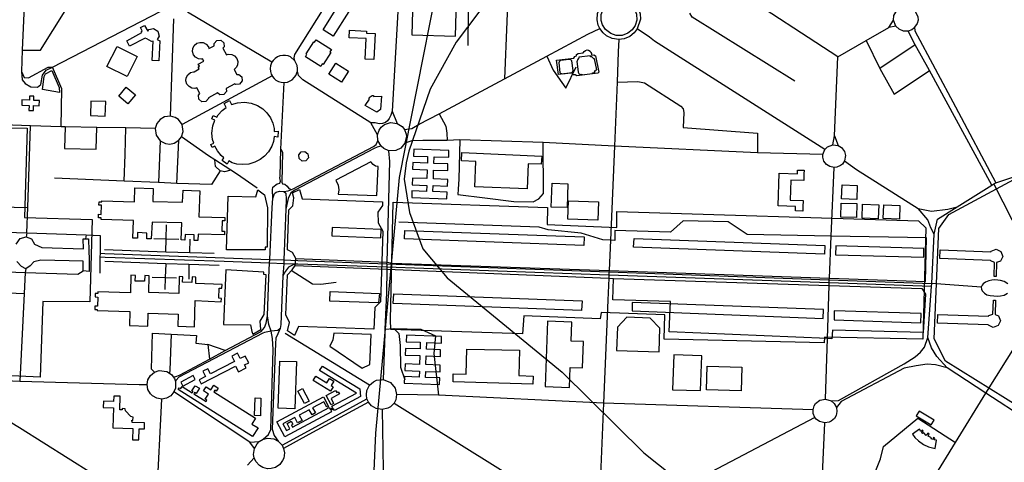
# Model space of a CAD drawing. Header units: millimetres. Extents: x 664923 to 767831, y 3118803 to 3207600.
# Tile 259 of 422: x 715264 to 718021, y 3166644 to 3167883. Entities that reach past the tile are written whole.
import ezdxf

# ---------------------------------------------------------------- set-up
doc = ezdxf.new("R2010")
doc.units = ezdxf.units.MM
for name, color, linetype in [('buildings', 5, 'Continuous'), ('parks', 8, 'Continuous'), ('railways', 4, 'Continuous'), ('roads_2', 2, 'Continuous'), ('roads_3', 3, 'Continuous'), ('water', 7, 'Continuous')]:
    doc.layers.add(name, color=color, linetype=linetype)

msp = doc.modelspace()

# ---------------------------------------------------------------- linework, layer by layer
at = {"layer": 'buildings'}
for points in [[(716362.2, 3167840.18), (716483.72, 3167836.73), (716487.58, 3167970.22), (716366.06, 3167973.67), (716362.2, 3167840.18)], [(716185.35, 3167905.48), (716141.86, 3167836.65), (716113.5, 3167854.38), (716156.97, 3167923.22), (716185.35, 3167905.48)], [(715634.67, 3167768.82), (715637.33, 3167822.63), (715633.16, 3167821.51), (715620.16, 3167829.36), (715615.13, 3167831.61), (715571.21, 3167808.62), (715563.57, 3167824.14), (715606.45, 3167846.86), (715604.82, 3167849.96), (715606.63, 3167851.55), (715602, 3167860.87), (715613.44, 3167866.57), (715622.43, 3167850.85), (715625.19, 3167855.3), (715639.05, 3167857.89), (715650.99, 3167850.81), (715654.92, 3167836.52), (715649.05, 3167827.55), (715656.2, 3167824.02), (715653.84, 3167768.13), (715634.67, 3167768.82)], [(716259.34, 3167844.36), (716255.43, 3167771.11), (716231.14, 3167772.39), (716234.2, 3167829.89), (716186.29, 3167832.41), (716187.4, 3167853.27), (716235.06, 3167850.76), (716234.78, 3167845.66), (716259.34, 3167844.36)], [(715760.29, 3167691.9), (715754.82, 3167690.35), (715746.41, 3167691.31), (715738.39, 3167695.52), (715732.39, 3167702.67), (715729.61, 3167711.83), (715730.48, 3167720.61), (715734.6, 3167728.55), (715741.91, 3167734.7), (715750.6, 3167737.42), (715752.49, 3167737.26), (715766.24, 3167745.18), (715763.84, 3167750.23), (715767.12, 3167752.57), (715763.96, 3167758.11), (715779.14, 3167766.8), (715775.72, 3167773.3), (715772.9, 3167772.49), (715764.49, 3167773.46), (715756.47, 3167777.66), (715750.46, 3167784.82), (715747.69, 3167793.98), (715748.56, 3167802.75), (715752.68, 3167810.69), (715760, 3167816.84), (715768.67, 3167819.57), (715778.17, 3167818.73), (715785.77, 3167814.88), (715792.32, 3167807.21), (715793.97, 3167801.88), (715808.92, 3167809.91), (715808.37, 3167816.03), (715815.66, 3167824.71), (715827, 3167825.73), (715835.74, 3167818.47), (715836.75, 3167807.2), (715833.16, 3167802.92), (715842.64, 3167784.82), (715848.15, 3167786.55), (715857.65, 3167785.72), (715865.25, 3167781.87), (715871.8, 3167774.2), (715874.46, 3167765.6), (715873.55, 3167756.12), (715869.97, 3167749.05), (715864.03, 3167743.95), (715871.61, 3167729.48), (715877.11, 3167729.97), (715885.84, 3167722.71), (715886.85, 3167711.43), (715879.56, 3167702.75), (715868.23, 3167701.73), (715865.97, 3167703.61), (715842.13, 3167690.75), (715842.89, 3167682.38), (715835.59, 3167673.69), (715824.26, 3167672.68), (715818.11, 3167677.79), (715792.49, 3167663.97), (715792.61, 3167662.62), (715785.31, 3167653.94), (715773.98, 3167652.92), (715765.25, 3167660.17), (715764.24, 3167671.45), (715768.25, 3167676.24), (715760.29, 3167691.9)], [(716136.56, 3167799.29), (716132.34, 3167792.64), (716134.79, 3167791.1), (716113.46, 3167757.5), (716111.01, 3167759.04), (716106.71, 3167752.28), (716063.96, 3167779.13), (716068.34, 3167786.03), (716065.89, 3167787.58), (716087.3, 3167821.3), (716089.76, 3167819.75), (716093.81, 3167826.15), (716136.56, 3167799.29)], [(715536.8, 3167808.13), (715593.02, 3167780.21), (715564.64, 3167723.66), (715508.43, 3167751.56), (715536.8, 3167808.13)], [(716815.48, 3167775.35), (716818.21, 3167780.15), (716822.91, 3167781.53), (716822.61, 3167785.2), (716827.25, 3167787.89), (716841.52, 3167790), (716844.07, 3167794.33), (716848, 3167797.13), (716852.4, 3167798.14), (716856.56, 3167797.56), (716861.42, 3167794.51), (716863.49, 3167791.59), (716864.56, 3167788.31), (716864.51, 3167784), (716871.12, 3167784.78), (716876.16, 3167782), (716885.4, 3167736.49), (716883.1, 3167733.31), (716823.94, 3167725.7), (716818.9, 3167728.73), (716814.7, 3167728.92), (716811.22, 3167732.51), (716810.96, 3167734.09), (716772.23, 3167729.12), (716767.07, 3167769.4), (716815.48, 3167775.35)], [(716778.45, 3167768.58), (716775.92, 3167767.33), (716774.04, 3167765.39), (716773.08, 3167762.66), (716776.59, 3167735.59), (716778.21, 3167733.61), (716780.56, 3167731.93), (716783.28, 3167731.35), (716807.12, 3167734.41), (716809.95, 3167735.4), (716812.51, 3167737.56), (716813.25, 3167740.3), (716809.75, 3167767.36), (716808.05, 3167769.85), (716805.54, 3167771.21), (716802.3, 3167771.64), (716778.45, 3167768.58)], [(716879.7, 3167742.54), (716873.18, 3167773.48), (716871.49, 3167773.26), (716869.07, 3167776.29), (716865.49, 3167778.55), (716862.07, 3167779.46), (716861.77, 3167781.79), (716829.55, 3167777.65), (716829.86, 3167775.33), (716827.69, 3167773.37), (716825.83, 3167770.53), (716825.17, 3167767.32), (716823.48, 3167767.11), (716827.52, 3167735.84), (716829.63, 3167732.61), (716832.3, 3167730.91), (716835.74, 3167729.89), (716837.95, 3167730.18), (716838.18, 3167728.4), (716868.19, 3167732.26), (716867.96, 3167734.04), (716870.96, 3167734.42), (716873.69, 3167735.89), (716875.21, 3167738.74), (716875.48, 3167742), (716879.7, 3167742.54)], [(716164.95, 3167708.16), (716129.83, 3167730.37), (716149.44, 3167761.07), (716184.57, 3167738.85), (716164.95, 3167708.16)], [(715562.29, 3167693.99), (715588.02, 3167672.69), (715567.06, 3167647.65), (715541.34, 3167668.94), (715562.29, 3167693.99)], [(715302.27, 3167628.43), (715302.87, 3167642.38), (715318.58, 3167641.79), (715319.16, 3167656.49), (715303.5, 3167657.08), (715304, 3167668.92), (715291.65, 3167669.31), (715291.14, 3167657.54), (715270.42, 3167658.31), (715269.83, 3167643.62), (715290.51, 3167642.85), (715289.91, 3167628.82), (715302.27, 3167628.43)], [(715461.86, 3167614.42), (715503.25, 3167612.82), (715504.84, 3167653.69), (715463.47, 3167655.28), (715461.86, 3167614.42)], [(715830.49, 3167628.74), (715842.36, 3167637.54), (715836.58, 3167648.22), (715851.79, 3167656.64), (715856.61, 3167645.82), (715873.37, 3167650.48), (715893.27, 3167651.75), (715912.03, 3167649.05), (715929.77, 3167642.34), (715944.48, 3167633.17), (715955.9, 3167622.06), (715966.03, 3167607.87), (715972.64, 3167593.41), (715976.37, 3167578.74), (715976.83, 3167569.98), (715988.06, 3167570.83), (715986.88, 3167554.3), (715976.68, 3167555.55), (715974.41, 3167541.78), (715969.74, 3167528.86), (715960.67, 3167513.39), (715949.69, 3167501.05), (715937.19, 3167491.38), (715922.63, 3167483.92), (715905.35, 3167478.96), (715889.04, 3167477.61), (715872.15, 3167478.81), (715859.29, 3167482.51), (715849.18, 3167488.08), (715844.52, 3167478.69), (715830.61, 3167488.54), (715836.01, 3167496.4), (715828.11, 3167502.99), (715817.65, 3167515.48), (715810.39, 3167528.61), (715802.96, 3167524.78), (715799.5, 3167533.9), (715807.34, 3167537.12), (715804.02, 3167547.73), (715802.34, 3167565.27), (715804.89, 3167585.59), (715810.06, 3167601.6), (715801.71, 3167605.89), (715806.04, 3167614.92), (715815.65, 3167610.25), (715819.54, 3167616.6), (715830.49, 3167628.74)], [(716276.6, 3167668.64), (716274.65, 3167631.54), (716263.51, 3167624.03), (716230.89, 3167643), (716243.16, 3167660.46), (716241.79, 3167663.3), (716245.4, 3167667.28), (716251.11, 3167670.52), (716254.52, 3167670.58), (716254.82, 3167667.98), (716276.6, 3167668.64)], [(716072.17, 3167496.55), (716065.38, 3167488.3), (716054.71, 3167487.23), (716046.42, 3167493.99), (716045.35, 3167504.6), (716052.13, 3167512.85), (716062.81, 3167513.91), (716071.11, 3167507.16), (716072.17, 3167496.55)], [(716363.83, 3167439.52), (716363.25, 3167420.74), (716403.57, 3167419.23), (716403.03, 3167402.43), (716362.1, 3167403.97), (716361.53, 3167385.18), (716460, 3167381.48), (716460.58, 3167400.26), (716421.09, 3167401.75), (716421.62, 3167418.54), (716461.72, 3167417.03), (716462.3, 3167435.83), (716422.23, 3167437.33), (716423.02, 3167461.96), (716462.5, 3167460.47), (716463.09, 3167479.26), (716423.62, 3167480.74), (716424.22, 3167499.27), (716465.33, 3167497.71), (716465.9, 3167516.5), (716367.42, 3167520.21), (716366.85, 3167501.42), (716406.17, 3167499.94), (716405.57, 3167481.43), (716364.61, 3167482.96), (716364.03, 3167464.17), (716404.97, 3167462.64), (716404.17, 3167438.01), (716363.83, 3167439.52)], [(716538.21, 3167415.5), (716541.12, 3167486.39), (716500.86, 3167488.2), (716501.91, 3167511.15), (716725.49, 3167501.08), (716724.45, 3167478.13), (716688.03, 3167479.78), (716685.13, 3167409.54), (716538.21, 3167415.5)], [(716156.08, 3167394.88), (716264.29, 3167390.47), (716267.74, 3167472.45), (716260.63, 3167472.83), (716253.68, 3167477.74), (716247.45, 3167484.7), (716148.86, 3167433.36), (716155.72, 3167419.6), (716157.22, 3167406.49), (716156.08, 3167394.88)], [(717390.58, 3167453.37), (717441.64, 3167451.87), (717442.05, 3167462.21), (717460.09, 3167461.67), (717459.68, 3167451.33), (717459.14, 3167432.88), (717423.2, 3167433.93), (717421.52, 3167378.18), (717457.46, 3167377.12), (717456.93, 3167359.5), (717456.89, 3167347.15), (717436.42, 3167347.76), (717436.46, 3167360.11), (717387.82, 3167361.54), (717390.58, 3167453.37)], [(715585.07, 3167372.83), (715586.61, 3167412.24), (715637.81, 3167410.28), (715636.41, 3167374.3), (715720.09, 3167372.02), (715721.27, 3167405.48), (715767.96, 3167403.85), (715765.4, 3167330.81), (715838.61, 3167329.3), (715838.42, 3167319.83), (715830.96, 3167320.01), (715830.36, 3167291.34), (715837.82, 3167291.17), (715837.6, 3167281.18), (715763.7, 3167282.7), (715763.09, 3167264.98), (715752.5, 3167265.35), (715752.84, 3167281.01), (715726.99, 3167281.9), (715726.65, 3167266.25), (715716.39, 3167266.6), (715718.06, 3167314.19), (715634.68, 3167316.46), (715632.34, 3167269.55), (715619.96, 3167270.02), (715620.44, 3167285.87), (715594.13, 3167286.89), (715593.65, 3167271.02), (715581.14, 3167271.5), (715583.06, 3167320.98), (715491.95, 3167323.97), (715492.08, 3167327.99), (715484.68, 3167328.25), (715485.01, 3167338.27), (715492.41, 3167338), (715493.28, 3167364.05), (715486.02, 3167364.16), (715486.33, 3167373.38), (715493.59, 3167373.27), (715493.67, 3167375.83), (715585.07, 3167372.83)], [(716754.72, 3167425.28), (716798.82, 3167423.82), (716796.59, 3167357.17), (716752.48, 3167358.63), (716754.72, 3167425.28)], [(717566.38, 3167420.33), (717608.47, 3167419.13), (717607.35, 3167380.12), (717565.26, 3167381.31), (717566.38, 3167420.33)], [(716800.78, 3167375.81), (716884.16, 3167372.91), (716882.36, 3167321.97), (716798.97, 3167324.85), (716800.78, 3167375.81)], [(717563.76, 3167369.35), (717608.22, 3167368.2), (717607.2, 3167329.11), (717562.73, 3167330.26), (717563.76, 3167369.35)], [(717624.14, 3167366.14), (717669, 3167364.6), (717667.66, 3167325.98), (717622.79, 3167327.51), (717624.14, 3167366.14)], [(717683.29, 3167364.47), (717728.56, 3167362.55), (717726.94, 3167324.77), (717681.67, 3167326.69), (717683.29, 3167364.47)], [(715572.71, 3167066.07), (715571.7, 3167026.65), (715622.92, 3167025.37), (715623.84, 3167061.37), (715707.51, 3167058.35), (715706.53, 3167024.89), (715753.23, 3167023.55), (715755.37, 3167096.62), (715828.54, 3167093.48), (715828.95, 3167102.94), (715821.5, 3167103.24), (715822.74, 3167131.89), (715830.19, 3167131.59), (715830.62, 3167141.58), (715756.78, 3167144.74), (715757.29, 3167162.45), (715746.7, 3167162.76), (715746.03, 3167147.1), (715720.19, 3167147.84), (715720.86, 3167163.5), (715710.59, 3167163.79), (715709.2, 3167116.19), (715625.84, 3167119.2), (715626.53, 3167166.16), (715614.14, 3167166.48), (715613.59, 3167150.62), (715587.28, 3167151.28), (715587.82, 3167167.13), (715575.3, 3167167.46), (715574.03, 3167117.95), (715482.91, 3167120.74), (715482.79, 3167116.71), (715475.39, 3167116.93), (715475.07, 3167106.9), (715482.48, 3167106.7), (715481.67, 3167080.65), (715474.41, 3167080.99), (715474.12, 3167071.79), (715481.38, 3167071.43), (715481.3, 3167068.87), (715572.71, 3167066.07)], [(716935.34, 3166957.36), (717053.97, 3166953.14), (717056.2, 3167019.8), (717029.4, 3167047.43), (716963.88, 3167050.16), (716937.62, 3167022.05), (716935.34, 3166957.36)], [(716810.14, 3167036.58), (716742.05, 3167039.17), (716735.03, 3166856.37), (716803.12, 3166853.8), (716805.25, 3166909.3), (716839.3, 3166908.02), (716842.14, 3166981.75), (716808.09, 3166983.04), (716810.14, 3167036.58)], [(716143.09, 3167005.26), (716140.34, 3166986.71), (716132.61, 3166968.67), (716223.03, 3166907.42), (716243.91, 3166917.68), (716247.95, 3167001.65), (716143.09, 3167005.26)], [(716343.17, 3166919.57), (716342.6, 3166900.79), (716382.92, 3166899.26), (716382.38, 3166882.47), (716341.45, 3166884.01), (716340.87, 3166865.22), (716439.35, 3166861.51), (716439.93, 3166880.31), (716400.44, 3166881.79), (716400.98, 3166898.59), (716441.08, 3166897.08), (716441.65, 3166915.87), (716401.58, 3166917.38), (716402.38, 3166942.01), (716441.86, 3166940.52), (716442.43, 3166959.3), (716402.98, 3166960.79), (716403.56, 3166979.31), (716444.67, 3166977.77), (716445.26, 3166996.55), (716346.77, 3167000.26), (716346.19, 3166981.47), (716385.51, 3166979.99), (716384.92, 3166961.47), (716343.95, 3166963.01), (716343.38, 3166944.22), (716384.31, 3166942.68), (716383.53, 3166918.05), (716343.17, 3166919.57)], [(715766.17, 3166875.19), (715772.32, 3166863.33), (715868.52, 3166912.74), (715876.36, 3166897.6), (715897.79, 3166908.61), (715893.65, 3166916.59), (715905.28, 3166922.56), (715895.43, 3166941.57), (715881.39, 3166934.36), (715873.54, 3166949.48), (715857.67, 3166941.34), (715865.52, 3166926.21), (715798.23, 3166891.65), (715790.86, 3166905.85), (715777, 3166898.74), (715784.37, 3166884.53), (715766.17, 3166875.19)], [(716663.19, 3166957.66), (716661.51, 3166886.73), (716701.8, 3166885.61), (716701.15, 3166862.65), (716477.41, 3166868.86), (716478.06, 3166891.82), (716514.5, 3166890.81), (716516.18, 3166961.09), (716663.19, 3166957.66)], [(717095.14, 3166944.43), (717091.97, 3166847.1), (717170.39, 3166844.61), (717173.57, 3166941.94), (717095.14, 3166944.43)], [(716217.81, 3166827.92), (716145.08, 3166789.25), (716142.83, 3166793.41), (716134.94, 3166789.2), (716137.19, 3166785.02), (716006.51, 3166715.07), (715983.49, 3166757.65), (716114.2, 3166827.63), (716128.82, 3166800.6), (716123.89, 3166797.97), (716115.62, 3166813.25), (716084.05, 3166796.35), (716091.75, 3166782.1), (716082.44, 3166777.12), (716074.74, 3166791.36), (716046.5, 3166776.24), (716054.79, 3166760.92), (716042.27, 3166754.22), (716033.98, 3166769.55), (716000.81, 3166751.78), (716010.97, 3166733), (716020.59, 3166738.15), (716012.64, 3166752.85), (716024.2, 3166759.04), (716028.67, 3166750.78), (716024.75, 3166748.68), (716028.24, 3166742.23), (716130.69, 3166797.09), (716132.92, 3166792.95), (716140.28, 3166796.89), (716138.04, 3166801.03), (716207.12, 3166838.01), (716103.79, 3166900.82), (716111.56, 3166913.46), (716216.22, 3166849.86), (716217.81, 3166827.92)], [(715992.27, 3166927.59), (716038.71, 3166926.11), (716034.43, 3166793.82), (715987.98, 3166795.31), (715992.27, 3166927.59)], [(717188.48, 3166913.1), (717285.92, 3166910.6), (717284.17, 3166843.94), (717186.75, 3166846.45), (717188.48, 3166913.1)], [(715715.11, 3166868.74), (715721.08, 3166857.53), (715755.24, 3166875.5), (715749.27, 3166886.72), (715715.11, 3166868.74)], [(716085.93, 3166873.01), (716093.42, 3166884.99), (716124.03, 3166866.07), (716131.8, 3166878.5), (716143.57, 3166871.22), (716135.81, 3166858.79), (716141.38, 3166855.35), (716133.89, 3166843.36), (716085.93, 3166873.01)], [(715707.41, 3166847.59), (715710.75, 3166852.85), (715714.92, 3166850.22), (715718.9, 3166856.47), (715747.37, 3166838.53), (715749.51, 3166842.06), (715746.3, 3166843.98), (715755.08, 3166858.44), (715767.23, 3166851.14), (715758.45, 3166836.69), (715753.42, 3166839.71), (715751.22, 3166836.1), (715785.75, 3166814.33), (715788.01, 3166817.89), (715783.54, 3166820.71), (715792.58, 3166834.9), (715778.56, 3166843.75), (715785.8, 3166855.1), (715799.47, 3166846.48), (715807.82, 3166859.59), (715819.85, 3166851.99), (715814.2, 3166843.1), (715810.11, 3166845.67), (715807.44, 3166841.46), (715924.56, 3166767.64), (715914.04, 3166751.13), (715931.61, 3166740.06), (715916.25, 3166715.94), (715707.41, 3166847.59)], [(715581.22, 3166738.54), (715580.28, 3166707.21), (715597.62, 3166706.7), (715598.57, 3166738.02), (715613.22, 3166737.59), (715613.74, 3166754.52), (715578.82, 3166755.55), (715578.25, 3166761.54), (715580.78, 3166761.18), (715581.63, 3166770.12), (715575.22, 3166772.36), (715560.53, 3166787.97), (715559.09, 3166794.05), (715551.19, 3166794.36), (715551.13, 3166790.98), (715544.63, 3166791.33), (715545.76, 3166828.7), (715527.53, 3166829.24), (715527.09, 3166814.46), (715498.54, 3166815.31), (715497.99, 3166797.03), (715526.54, 3166796.18), (715524.84, 3166740.22), (715581.22, 3166738.54)], [(716042.71, 3166843.38), (716055.96, 3166850.43), (716074.83, 3166815.31), (716061.57, 3166808.26), (716042.71, 3166843.38)], [(716122.18, 3166831.32), (716148.63, 3166845.49), (716151.85, 3166839.56), (716155.95, 3166841.76), (716159.44, 3166835.31), (716135.65, 3166822.58), (716143.01, 3166809), (716136.23, 3166805.37), (716122.18, 3166831.32)], [(715922.93, 3166824.36), (715939.38, 3166823.85), (715937.83, 3166774.2), (715921.38, 3166774.71), (715922.93, 3166824.36)], [(717782.28, 3166787.62), (717774.04, 3166774.05), (717816.39, 3166748.59), (717824.63, 3166762.15), (717782.28, 3166787.62)], [(717783.08, 3166736.7), (717763.24, 3166722.91), (717769.99, 3166713.12), (717780.66, 3166703.92), (717794.23, 3166693.73), (717808.52, 3166687.21), (717827.25, 3166682.33), (717830.75, 3166705.89), (717824.69, 3166706.82), (717826.18, 3166711.55), (717822.22, 3166713.04), (717820.21, 3166707.78), (717815.98, 3166709.8), (717816.98, 3166712.42), (717807.19, 3166716.94), (717810.74, 3166723.01), (717806.49, 3166726.06), (717801.64, 3166719.19), (717795.46, 3166726.38), (717791.56, 3166724.22), (717788.61, 3166727.82), (717793.19, 3166730.81), (717791.8, 3166733.94), (717786.99, 3166730.4), (717783.08, 3166736.7)]]:
    msp.add_lwpolyline(points, close=True, dxfattribs=at)
at = {"layer": 'parks'}
for points in [[(716958.1, 3167935.6), (716973.49, 3167927.06), (716984.78, 3167914.11), (716990.95, 3167898.37), (716991.52, 3167881.7), (716987.01, 3167866.69), (716978.74, 3167854.53), (716966.97, 3167845.12), (716950.51, 3167839.1), (716934.12, 3167838.91), (716918.61, 3167843.92), (716904.12, 3167855.14), (716895.45, 3167868.78), (716891.97, 3167881.14), (716892.23, 3167897.04), (716896.22, 3167909.57), (716905.18, 3167922.65), (716919.62, 3167933.23), (716939.07, 3167938.25), (716958.1, 3167935.6)], [(715327.95, 3167687.93), (715332.11, 3167723.65), (715336.66, 3167731.53), (715354.04, 3167740.59), (715374.65, 3167693.27), (715375.44, 3167679.47), (715327.95, 3167687.93)], [(717837.7, 3167298.63), (717864.95, 3167338.06), (718132.63, 3167481.75), (718186.74, 3167481.45), (718456.14, 3167312.32), (718477.05, 3167276.1), (718463.4, 3166958.51), (718442.17, 3166921.88), (718172.1, 3166773.01), (718108.5, 3166770.34), (717855.89, 3166927.32), (717823.91, 3166990.01), (717837.7, 3167298.63)], [(715843.47, 3167238.68), (715847.89, 3167388.75), (715924.8, 3167386.73), (715930.88, 3167406.57), (715949, 3167392.59), (715957.6, 3167356.73), (715956.99, 3167245.94), (715951.31, 3167245.89), (715951.13, 3167238.74), (715843.47, 3167238.68)], [(716279.86, 3167373.42), (716279.73, 3167363.31), (716266.93, 3167344.53), (716268.03, 3167314.58), (716281.06, 3167291.37), (716274.32, 3167093.32), (716258.71, 3167077.77), (716255.78, 3167017.15), (716044.28, 3167023.85), (716033.76, 3166999.21), (716013.82, 3167011.78), (716019.8, 3167035.11), (716009.32, 3167057.28), (716013.45, 3167169.16), (716027.15, 3167182.86), (716034.93, 3167194.65), (716037.3, 3167214.08), (716027.87, 3167231.22), (716013.85, 3167238.36), (716014.01, 3167243.78), (716017.23, 3167350.93), (716028.94, 3167361.51), (716031.99, 3167384.26), (716027.76, 3167398), (716047.42, 3167407.74), (716054.86, 3167381.24), (716279.86, 3167373.42)], [(716303.42, 3167015.63), (716302.1, 3167043.13), (716310.1, 3167372.37), (716741.93, 3167357.4), (716740.95, 3167309.89), (716935.65, 3167301.01), (716935.77, 3167346.31), (717780.82, 3167319.52), (717800.55, 3167300.23), (717792.41, 3166988.58), (717517.39, 3166994.22), (717515.94, 3166978.7), (717068.51, 3166989), (717070.35, 3167056.89), (716891.81, 3167063.6), (716888.98, 3167046.01), (716675.13, 3167054.18), (716671.41, 3167003.99), (716303.42, 3167015.63)], [(715841.04, 3167183.2), (715834.56, 3167030.12), (715910.22, 3167029.04), (715913.67, 3167010.6), (715916.91, 3167002.65), (715938.81, 3167016.09), (715937.46, 3167039.41), (715948.27, 3167057.38), (715954.01, 3167168.66), (715947.73, 3167169.49), (715947.49, 3167175.99), (715841.04, 3167183.2)]]:
    msp.add_lwpolyline(points, close=True, dxfattribs=at)
msp.add_lwpolyline([(714907.86, 3167586.14), (715285.32, 3167578.95), (715277.51, 3167329.71), (715467.28, 3167323.96), (715460.78, 3167093.57), (715328.53, 3167094.41), (715320.88, 3166882.16), (714880.77, 3166902.86)], dxfattribs=at)
at = {"layer": 'railways'}
for points in [[(716106.23, 3162889.81), (716367.13, 3163835.97), (716365.51, 3163994.89), (716380.11, 3164187.15), (716399.91, 3164524.17), (716383.73, 3164706.38), (716230.83, 3165297.99), (716205.44, 3165462.59), (716260.88, 3166725.76), (716327.47, 3167441.34), (716479.82, 3168211.11), (716989.23, 3169311.7), (717319.04, 3170462.37)], [(718676.21, 3168518.11), (718418.24, 3168520.1), (718087.08, 3168521.54), (717622.5, 3168463.58), (717143.67, 3168379.48), (716933.96, 3168323.57), (716788.43, 3168181.55), (716659.18, 3168024.9), (716608.68, 3167968.56), (716552.23, 3167908.22), (716486.1, 3167820.19), (716413.11, 3167688.8), (716353.7, 3167515.16), (716345.6, 3167482.52), (716340.79, 3167436.56), (716355.4, 3167342.89), (716392.53, 3167241.84), (716461.19, 3167160.17), (716782.43, 3166896.61), (717011.79, 3166670.4), (717522.99, 3166263.54)]]:
    msp.add_lwpolyline(points, dxfattribs=at)
at = {"layer": 'roads_2'}
for points in [[(715686.56, 3167612.93), (715695.85, 3167885.61)], [(716438.5, 3167619.1), (716621.42, 3167717), (716739.64, 3167780.94), (716854.62, 3167842.74), (716888.35, 3167858.53)], [(717518.05, 3167519.46), (717041.28, 3167823.27), (717027.79, 3167833.68), (716993.15, 3167857.07)], [(715646, 3167559.64), (715657, 3167544.27), (715672.36, 3167536.19), (715684.17, 3167534.87), (715696.76, 3167537.47), (715709.52, 3167545.43), (715717.3, 3167555.49), (715721.79, 3167570.25), (715718.9, 3167589.15), (715708.26, 3167603.68), (715699.37, 3167609.41), (715686.56, 3167612.93), (715669.64, 3167610.94), (715657.05, 3167603.73), (715647.96, 3167592.5), (715643.48, 3167578.01), (715646, 3167559.64)], [(716341.34, 3167575.31), (716361.5, 3167577.93), (716382.91, 3167590.47), (716438.5, 3167619.1)], [(716438.5, 3167619.1), (716457.04, 3167584.47), (716459.85, 3167565.51), (716460.85, 3167545.27)], [(715643.48, 3167578.01), (715561.2, 3167580.14), (715480.3, 3167581.52), (715391.44, 3167583.06), (715380.21, 3167583.25), (715294.41, 3167585.81), (715168.58, 3167590.17), (715103.17, 3167592.44), (715063.59, 3167593.81)], [(716003.87, 3167402.17), (716015.95, 3167403.78), (716024.56, 3167407.21), (716029.92, 3167409.35), (716254.21, 3167528.06), (716261.67, 3167533.66), (716265.81, 3167542.14), (716267.05, 3167545.1)], [(715961.89, 3167161.43), (715963.53, 3167201.43), (715964.03, 3167212.02), (715970.8, 3167357.46), (715972.54, 3167382.85), (715977.33, 3167396.5), (715981.77, 3167400.48), (715991.44, 3167403.4), (716003.87, 3167402.17)], [(716003.87, 3167402.17), (716008.73, 3167396.99), (716010.41, 3167380.89), (716008.7, 3167352.47)], [(716042.46, 3167198.66), (716029.9, 3167197.15), (716016.9, 3167190.03), (716008.51, 3167178.67), (716001.15, 3167165.63)], [(715946.13, 3166708.85), (715960.65, 3166721.46), (715966.9, 3166736.02), (715973.74, 3166959.71), (715971.99, 3166990.35), (715968.31, 3167011.19), (715961.19, 3167029.37), (715957.5, 3167054.19)], [(715992.9, 3167018.74), (715987.16, 3167003.9), (715981.45, 3166991.71), (715980.24, 3166976.93), (715971.03, 3166736.99), (715976.11, 3166718.8), (715988.08, 3166703.09)], [(716243.68, 3166859.67), (716007.21, 3167004.41)], [(715648.02, 3166544.65), (715661.64, 3166821.06)], [(716312.14, 3166809.98), (716783.72, 3166515.73)], [(716278.41, 3166791.46), (716282.27, 3166568.01), (716305.81, 3166462.76), (716301.16, 3166340.65), (716174.85, 3166264.91)], [(717490.36, 3166769.7), (717108.39, 3166568.78), (716966.74, 3166494.29)]]:
    msp.add_lwpolyline(points, dxfattribs=at)
at = {"layer": 'roads_3'}
for points in [[(716034.08, 3167767.41), (716032.48, 3167776.63), (716034.52, 3167785.76), (716116.67, 3167915.85), (716234.06, 3168107.86), (716293.99, 3168207.71), (716298.57, 3168218.76), (716299.89, 3168227.12), (716300.93, 3168241.32)], [(715288.47, 3168189.52), (715271.22, 3167798.08), (715268.66, 3167738.06), (715270.93, 3167714.48), (715279.33, 3167704.63), (715295.04, 3167694.93), (715313.67, 3167693.67), (715322.91, 3167701.66), (715327.64, 3167727.23), (715338.04, 3167741.22), (715355.55, 3167750.24), (715659.5, 3167906.78)], [(716246.86, 3168085.42), (716319.44, 3168037.23), (716329.33, 3168021.98), (716306.46, 3167627.3), (716321.31, 3167592.64)], [(716605.39, 3168055.64), (716520.61, 3168008.36), (716518.24, 3167810.45)], [(716634.41, 3168039.24), (716621.42, 3167717)], [(717554.5, 3167779.26), (717267.9, 3167966.53), (717232.97, 3168041.69)], [(716911.75, 3167940.67), (716926.34, 3167946.44), (716941.88, 3167948.3), (716961.25, 3167944.94), (716971.96, 3167940), (716995.18, 3167915.58), (717000.8, 3167899.38), (717001.78, 3167884.48), (716993.15, 3167857.07), (716984.7, 3167845.92), (716971.81, 3167835.89), (716956.16, 3167829.53), (716941.33, 3167827.67), (716922.46, 3167830.64), (716907.11, 3167838.14), (716897.16, 3167846.58), (716888.35, 3167858.53), (716884.04, 3167868.06), (716880.9, 3167882.36), (716881.96, 3167900.51), (716889.02, 3167918.6), (716898.49, 3167930.72), (716911.75, 3167940.67)], [(715271.22, 3167798.08), (715322.38, 3167797.2), (715390.94, 3167907.67)], [(715970.34, 3167763.81), (715733.53, 3167904.3)], [(717433.91, 3167710.5), (717146.36, 3167890.23), (717140.22, 3167901.38)], [(717728.68, 3167915.48), (717737.5, 3167918.69), (717742.52, 3167919.41), (717757.57, 3167917.09), (717770.07, 3167908.69), (717779.06, 3167890.54), (717779.34, 3167881.79), (717777.15, 3167872.59), (717769.46, 3167862.29), (717766.22, 3167857.94), (717761.35, 3167854.77), (717751.21, 3167851.2), (717738.93, 3167851.13), (717726.25, 3167856.03), (717717.04, 3167864.6), (717710.47, 3167881.35), (717711.55, 3167894.3), (717720.12, 3167909.1), (717728.68, 3167915.48)], [(717697.34, 3167860.75), (717710.47, 3167881.35)], [(717554.5, 3167779.26), (717634.31, 3167824.64), (717697.34, 3167860.75)], [(717717.04, 3167864.6), (717697.34, 3167860.75)], [(717985.6, 3167420.19), (717811.25, 3167740.98), (717770.88, 3167812.94), (717751.21, 3167851.2)], [(717769.46, 3167862.29), (717770.55, 3167851.35), (717884.17, 3167638.71), (717997.24, 3167426.24)], [(716941.33, 3167827.67), (716939.89, 3167792.83), (716936.36, 3167708.44), (716928.89, 3167528.99), (716917.92, 3167265.71), (716914.38, 3167180.65), (716913.87, 3167177.27), (716913.62, 3167168.11), (716913.5, 3167159.38), (716910.93, 3167097.81), (716898.93, 3166809.79), (716888.64, 3166562.8)], [(717634.31, 3167824.64), (717672.42, 3167746.25), (717711.91, 3167674.27), (717811.25, 3167740.98)], [(717770.88, 3167812.94), (717672.42, 3167746.25)], [(716034.08, 3167767.41), (716021.75, 3167778.67), (716015.29, 3167781.41), (716007.96, 3167783), (716000.46, 3167783.12), (715992.47, 3167781.61), (715985.56, 3167778.77), (715979.51, 3167774.8), (715973.31, 3167768.51), (715970.34, 3167763.81), (715969.33, 3167762.22), (715966.21, 3167753.47), (715965.31, 3167746.48), (715965.94, 3167738.15), (715968.17, 3167730.66), (715970.43, 3167726.27), (715970.99, 3167725.17), (715976.68, 3167718.07), (715981.61, 3167713.99), (715988.37, 3167710.24), (715996.48, 3167707.77), (716002.5, 3167707.13), (716004.14, 3167707.33), (716013.66, 3167708.48), (716021.59, 3167711.62), (716026.72, 3167714.9), (716033.58, 3167721.62), (716037.18, 3167727.05), (716042.14, 3167739.2)], [(716042.14, 3167739.2), (716041.79, 3167746.26), (716040.55, 3167754.86), (716038.46, 3167759.99), (716034.08, 3167767.41)], [(716739.64, 3167780.94), (716757.2, 3167742.1), (716781.8, 3167707.42), (716793.37, 3167691.67), (716821.85, 3167751.28)], [(717545.15, 3167557.51), (717554.5, 3167779.26)], [(715268.66, 3167738.06), (715277, 3167721.08), (715288.6, 3167720.36), (715343.84, 3167749.74), (715355.55, 3167750.24)], [(715380.21, 3167583.25), (715381.91, 3167689.26), (715355.55, 3167750.24)], [(716266.08, 3167560.48), (716247.39, 3167594.67), (716056.69, 3167714.32), (716044.93, 3167727.03), (716042.14, 3167739.2)], [(715970.43, 3167726.27), (715718.9, 3167589.15)], [(715972.54, 3167382.85), (715971.62, 3167406.94), (715972.96, 3167414.06), (715984.53, 3167423.23), (715992.65, 3167425.48), (715994.44, 3167430.93), (715992.6, 3167440.06), (715993.04, 3167445.22), (715994.85, 3167520.86), (716004.14, 3167707.33)], [(716936.36, 3167708.44), (716994.36, 3167710.09), (717013.77, 3167705.77), (717114.91, 3167640.76), (717122.02, 3167633.35), (717123.9, 3167623.17), (717121.77, 3167581.27), (717329.58, 3167564.92), (717329.91, 3167510.48)], [(716306.46, 3167627.3), (716302.83, 3167615.54), (716298.02, 3167606.05), (716293.77, 3167599.82), (716287.82, 3167595.01), (716279.73, 3167592.24), (716270.57, 3167591.03), (716259.5, 3167593.96), (716247.39, 3167594.67)], [(715284.2, 3167286.12), (715286.61, 3167356.87), (715294.41, 3167585.81)], [(715391.44, 3167583.06), (715389.4, 3167522.86), (715478.55, 3167520.53), (715480.3, 3167581.52)], [(715556.55, 3167431.42), (715558.87, 3167505.69), (715561.2, 3167580.14)], [(716346.69, 3167555.03), (716342.38, 3167537.19), (716331.33, 3167523.7), (716317.09, 3167516.49), (716297.6, 3167515.93), (716283.47, 3167521.96), (716275.7, 3167528.8), (716267.05, 3167545.1), (716266.08, 3167560.48), (716270.38, 3167573.98), (716276.1, 3167582.18), (716285.49, 3167589.86), (716302.31, 3167595.36), (716321.31, 3167592.64), (716334.4, 3167584.19), (716341.34, 3167575.31), (716346.1, 3167562.15), (716346.69, 3167555.03)], [(714875.47, 3167568.64), (714930.88, 3167469.68), (714926.51, 3167454.73), (714928.13, 3167435.47), (714953.23, 3167379.74), (714960.99, 3167368.77), (715057.45, 3167363.24), (715286.61, 3167356.87)], [(715657, 3167544.27), (715652.75, 3167426.86)], [(715703.68, 3167424.29), (715709.52, 3167545.43)], [(715928.63, 3167411.44), (715871.28, 3167451.19), (715855.45, 3167461.37), (715809.95, 3167490.61), (715792.31, 3167501.93), (715717.3, 3167555.49)], [(717512.49, 3167505.64), (717329.91, 3167510.48), (716928.89, 3167528.99), (716729.24, 3167539), (716496.54, 3167546.43), (716460.85, 3167545.27), (716392.37, 3167545.23), (716361.56, 3167544.04), (716342.38, 3167537.19)], [(716496.54, 3167546.43), (716493.38, 3167436.99), (716491.32, 3167408.31), (716490.3, 3167393.61), (716566.26, 3167384.74), (716647.43, 3167374.5), (716701.22, 3167373.29), (716717.26, 3167381.67), (716730.59, 3167396.59), (716729.24, 3167539)], [(717540.28, 3167532.68), (717545.15, 3167557.51)], [(717545.15, 3167557.51), (717555.17, 3167531)], [(715994.85, 3167520.86), (715999.65, 3167512.14), (715998.06, 3167428.49), (715999.81, 3167423.93), (716006.76, 3167422.19), (716012.52, 3167416.87), (716017.87, 3167410.71), (716024.56, 3167407.21)], [(716275.7, 3167528.8), (716264.63, 3167526.19), (716256.35, 3167522.65), (716034.23, 3167406.11), (716023.56, 3167397.95), (716015.54, 3167382.17), (716008.7, 3167352.47)], [(716292.33, 3167200), (716292.59, 3167204.04), (716300.72, 3167485.8), (716297.6, 3167515.93)], [(717573.49, 3167487.99), (717567.25, 3167478.82), (717562.25, 3167474.64), (717552.09, 3167470.09), (717544.75, 3167469.12), (717531.87, 3167471.58), (717522.49, 3167477.56), (717515.24, 3167487.37), (717512.29, 3167498.05), (717512.49, 3167505.64), (717518.05, 3167519.46), (717525.98, 3167527.25), (717540.28, 3167532.68), (717555.17, 3167531), (717564.82, 3167525.46), (717573.51, 3167514.03), (717576.21, 3167503.28), (717573.49, 3167487.99)], [(715855.45, 3167461.37), (715837.67, 3167456.8), (715825.69, 3167460.04), (715812.13, 3167471.92), (715809.95, 3167490.61)], [(717573.49, 3167487.99), (717606.93, 3167463.73), (717779.21, 3167354.1)], [(717833.92, 3167324.79), (717889.05, 3167359.45), (717985.6, 3167420.19), (717991.1, 3167423.21), (717997.24, 3167426.24), (718193.91, 3167492.33)], [(715825.69, 3167460.04), (715801.25, 3167421.87), (715703.68, 3167424.29), (715652.75, 3167426.86), (715556.55, 3167431.42), (715361.36, 3167439.07)], [(717519.92, 3166821.06), (717525.36, 3166990.27), (717530.13, 3167138.78), (717530.19, 3167146.53), (717530.36, 3167154.75), (717530.96, 3167159.33), (717536.2, 3167277.1), (717544.75, 3167469.12)], [(718120.26, 3167170.85), (717991.1, 3167423.21)], [(716008.7, 3167352.47), (716003.83, 3167210.57), (716003.77, 3167204.8), (716003.46, 3167200.03), (716001.15, 3167165.63), (715995.95, 3167053.26), (715995.42, 3167030.05), (715992.9, 3167018.74), (715986.71, 3167013.41), (715968.31, 3167011.19), (715949.72, 3167007.51), (715944.31, 3167005.32)], [(717779.21, 3167354.1), (717816.85, 3167347.45), (717862.36, 3167352.52), (717889.05, 3167359.45)], [(717824.26, 3167282.27), (717815.32, 3167300.79), (717806.44, 3167323.01), (717779.21, 3167354.1)], [(718083.56, 3166762.59), (717968.57, 3166837.74), (717860.81, 3166908.93), (717831.45, 3166940.36), (717816.6, 3166964.72), (717806.85, 3166993.52), (717816.81, 3167136.5), (717817.35, 3167144.27), (717824.26, 3167282.27), (717833.92, 3167324.79)], [(715673.6, 3167233.63), (715674.45, 3167269.8), (715675.39, 3167309.09)], [(716037.3, 3167214.08), (716292.59, 3167204.04), (716305.62, 3167201.77), (716914.38, 3167180.65), (717530.96, 3167159.33), (717799.65, 3167150.04), (717802.95, 3167272.24), (717536.2, 3167277.1), (717301.18, 3167281.4), (717247.2, 3167317.41), (717121.28, 3167320), (717085.92, 3167287.89), (716930.19, 3167293.02), (716930.09, 3167265.27), (716917.92, 3167265.71), (716896.59, 3167266.5), (716836.08, 3167285.73), (716743.53, 3167295.11), (716718.59, 3167302.66), (716325.25, 3167316.36)], [(715167.18, 3167290.11), (715284.2, 3167286.12), (715450.32, 3167281.12), (715489.37, 3167279.23)], [(715254.31, 3167254.96), (715265.78, 3167270.2), (715282.47, 3167275.52), (715296.88, 3167269.1), (715305.53, 3167255.06), (715326.37, 3167244.97), (715442.29, 3167241.8), (715442.13, 3167269.27), (715448.01, 3167269.38), (715456.4, 3167269.53), (715457.86, 3167236.15), (715458.29, 3167212.76), (715458.08, 3167178.51), (715442.11, 3167179.89), (715441.73, 3167206.61), (715323.17, 3167209.44), (715303.31, 3167204.72), (715293.22, 3167193.85), (715280.78, 3167185.27), (715268.9, 3167192.56), (715255.98, 3167206.36)], [(715284.2, 3167286.12), (715282.47, 3167275.52)], [(715450.32, 3167281.12), (715448.01, 3167269.38)], [(715489.37, 3167279.23), (715488.94, 3167229.43), (715488.84, 3167218.1), (715488.45, 3167173.49)], [(715639.6, 3167270.93), (715674.45, 3167269.8), (715709.47, 3167268.67)], [(715740.36, 3167231.68), (715741.12, 3167268.35)], [(715501.39, 3167239.66), (715673.6, 3167233.63), (715740.36, 3167231.68), (715808.23, 3167229.71)], [(717816.81, 3167136.5), (717530.19, 3167146.53), (716913.62, 3167168.11), (716292.32, 3167189.89), (716042.46, 3167198.66), (716003.46, 3167200.03), (715963.53, 3167201.43), (715836.28, 3167205.9), (715503.76, 3167217.58), (715488.84, 3167218.1)], [(715488.94, 3167229.43), (715502.61, 3167228.93), (715837.19, 3167216.67), (715964.03, 3167212.02), (716003.83, 3167210.57), (716042.93, 3167209.14), (716292.33, 3167200), (716913.87, 3167177.27), (717530.36, 3167154.75), (717817.35, 3167144.27)], [(715280.78, 3167185.27), (715279.17, 3167175.55), (715276.35, 3167116.82), (715264.55, 3166870.81)], [(715822.4, 3167194.66), (715738.02, 3167197.33), (715673.11, 3167199.33), (715502.4, 3167206.52)], [(715673.11, 3167199.33), (715671.67, 3167161.44), (715670.4, 3167128.2)], [(715738.02, 3167197.33), (715737.73, 3167156.28)], [(716034.93, 3167194.65), (716292.08, 3167184.23), (716913.5, 3167159.38), (716926.51, 3167158.95), (717530.13, 3167138.78), (717789.48, 3167130.12), (717800.3, 3167114.9), (717793.62, 3167007.45), (717539.29, 3167013.81), (717537.88, 3166989.73), (717525.36, 3166990.27), (717082.4, 3167009.64), (717085.79, 3167094.21), (716924.5, 3167098.62), (716926.51, 3167158.95)], [(716292.33, 3167200), (716292.32, 3167189.89), (716292.08, 3167184.23), (716290.58, 3167118.55), (716287.47, 3167037.68), (716286.73, 3167017.14), (716286.48, 3167003.26), (716281.94, 3166875.52)], [(715175.09, 3167179.15), (715279.17, 3167175.55), (715427.17, 3167170.42), (715442.11, 3167179.89)], [(715635.24, 3167162.68), (715671.67, 3167161.44), (715702.74, 3167160.37)], [(715940.02, 3167010.12), (715949.05, 3167021.06), (715953.85, 3167033.45), (715957.5, 3167054.19), (715961.89, 3167161.43)], [(716023.92, 3167181.46), (716083.48, 3167143.59), (716107.46, 3167142.43), (716149.63, 3167148)], [(714851.83, 3166922.06), (714854.11, 3166929.74), (714864.53, 3166945.23), (714908.28, 3167010.25), (714911.24, 3167018.28), (714912.58, 3167027.1), (714910.21, 3167042.47), (714911.28, 3167051.77), (714915.72, 3167063.63), (714941.22, 3167106.55), (714964.46, 3167123.58), (714984.06, 3167128.42), (715049.17, 3167125.84), (715276.35, 3167116.82)], [(717955.85, 3167133.82), (717817.35, 3167144.27)], [(718030.47, 3167144), (718020.69, 3167150.15), (718010.2, 3167153.02), (718002.14, 3167153.84), (717994.6, 3167154.59), (717985.77, 3167153.95), (717977.54, 3167152.41), (717968.27, 3167148.55), (717961.8, 3167143.74), (717958.5, 3167139.55), (717955.85, 3167133.82), (717957.05, 3167128.68), (717959.05, 3167123.65), (717964.92, 3167117.53), (717972.1, 3167113.18), (717980.76, 3167111), (717991.78, 3167109.57), (718001.66, 3167109.44), (718010.44, 3167110.08), (718020.29, 3167112.01), (718029.69, 3167117.54)], [(717968.57, 3166837.74), (718118.71, 3167075.53)], [(716286.73, 3167017.14), (716311.26, 3167018.45), (716325.61, 3167004.35), (716329.04, 3166970.87), (716330.16, 3166910.21), (716342.08, 3166875.3)], [(716311.26, 3167018.45), (716387.38, 3167016.66), (716428.58, 3166998.27), (716423.86, 3166948.68), (716436.75, 3166831.59)], [(715641.65, 3166896.39), (715633.01, 3166904.81), (715636.11, 3167005.4), (715687.71, 3167002.5), (715684.11, 3166901.48), (715683.77, 3166893.26)], [(715687.71, 3167002.5), (715759.06, 3166999.27), (715757.6, 3166977.97), (715790.84, 3166974.19)], [(715693.99, 3166883.53), (715701.27, 3166884.26), (715711.47, 3166888.21), (715795.07, 3166932.63), (715839.38, 3166957.45), (715940.02, 3167010.12)], [(715944.31, 3167005.32), (715709.7, 3166881.92), (715701.88, 3166874.26), (715700.04, 3166870.07)], [(717535.49, 3166816.56), (717556.84, 3166817.38), (717740.42, 3166919.8), (717771.36, 3166939.68), (717786.17, 3166952.08), (717797.48, 3166966.52), (717806.85, 3166993.52)], [(715839.38, 3166957.45), (715790.84, 3166974.19), (715795.07, 3166932.63)], [(717860.81, 3166908.93), (717828, 3166916.95), (717804.42, 3166918.62), (717773.81, 3166914.34), (717740.22, 3166907.91), (717564.1, 3166814.24), (717550.6, 3166797.86)], [(715038.71, 3166881.51), (715099.17, 3166878.65), (715264.55, 3166870.81), (715598.37, 3166861.75), (715620.7, 3166861.41)], [(715661.64, 3166821.06), (715647.82, 3166823.26), (715635.62, 3166830.03), (715629.99, 3166835.56), (715623.07, 3166847.63), (715620.7, 3166861.41), (715623.2, 3166875.08), (715630.24, 3166887.1), (715641.65, 3166896.39), (715654.91, 3166900.86), (715675.9, 3166898.52), (715683.77, 3166893.26), (715690.13, 3166889.01), (715693.99, 3166883.53), (715697.33, 3166878.75), (715700.04, 3166870.07), (715700.16, 3166851.35), (715695.92, 3166841.01), (715686.85, 3166830.34), (715674.68, 3166823.41), (715661.64, 3166821.06)], [(715608.67, 3166524.56), (715535.8, 3166569.3), (715263.49, 3166740.33), (715146.07, 3166811.29), (715073.56, 3166855.12), (715050.46, 3166854.72), (715037.27, 3166840.71)], [(716278.41, 3166791.46), (716261.76, 3166794.26), (716249.16, 3166801.83), (716240.45, 3166812.27), (716236.34, 3166821.73), (716234.63, 3166832.78), (716236.15, 3166844.82), (716243.68, 3166859.67), (716254.65, 3166869.44), (716263.2, 3166873.5), (716281.94, 3166875.52), (716301.91, 3166867.77), (716315.38, 3166851.61), (716319.43, 3166833.52), (716316.83, 3166819.1), (716312.14, 3166809.98), (716301.89, 3166799.46), (716295.04, 3166795.44), (716278.41, 3166791.46)], [(715908.58, 3166700.06), (715695.92, 3166841.01)], [(717485.19, 3166790.55), (716898.93, 3166809.79), (716436.75, 3166831.59), (716319.43, 3166833.52)], [(717536.02, 3166143.87), (717547.33, 3166158.9), (717575.23, 3166196.23), (717884.01, 3166699.83), (717968.57, 3166837.74)], [(715998.66, 3166691.55), (716082.62, 3166737.44), (716236.34, 3166821.73)], [(716240.45, 3166812.27), (716073.82, 3166721.53), (716002.83, 3166682.84)], [(717518.24, 3166754.32), (717503.45, 3166757.93), (717494.12, 3166764.88), (717490.36, 3166769.7), (717485.88, 3166780.41), (717485.19, 3166790.55), (717488.19, 3166801.76), (717492.26, 3166808.34), (717504.42, 3166817.95), (717519.92, 3166821.06), (717535.49, 3166816.56), (717544.4, 3166809.09), (717550.6, 3166797.86), (717552.16, 3166786.44), (717549.71, 3166775.11), (717544.82, 3166766.85), (717536.07, 3166759.19), (717530.72, 3166756.56), (717518.24, 3166754.32)], [(717494.31, 3166137.7), (717499.78, 3166285.78), (717505.87, 3166448.96), (717508.46, 3166518.47), (717511.86, 3166609.59), (717518.24, 3166754.32)], [(717505.87, 3166448.96), (717602.98, 3166451.29), (717623.39, 3166513.01), (717652.91, 3166602.33), (717658.69, 3166616.53), (717674.26, 3166654.16), (717682.55, 3166687.99), (717778.43, 3166767.31), (717884.01, 3166699.83)], [(715908.58, 3166700.06), (715934.91, 3166702.38)], [(715921.17, 3166683.14), (715908.58, 3166700.06)], [(715992.46, 3166638.33), (715980.14, 3166629.78), (715968.43, 3166626.27), (715957.41, 3166626.02), (715944.84, 3166629.29), (715935.16, 3166635.02), (715925.16, 3166646.18), (715920.5, 3166656.53), (715918.81, 3166665.71), (715921.17, 3166683.14), (715928.56, 3166696.16), (715934.91, 3166702.38), (715946.13, 3166708.85), (715958.75, 3166711.71), (715975.86, 3166709.55), (715988.08, 3166703.09), (715998.66, 3166691.55), (716002.83, 3166682.84), (716005.17, 3166670.28), (716003.22, 3166655.97), (716000.17, 3166648.7), (715992.46, 3166638.33)], [(715901.84, 3166635.91), (715920.5, 3166656.53)]]:
    msp.add_lwpolyline(points, dxfattribs=at)
at = {"layer": 'water'}
for points in [[(716274.78, 3167272.48), (716275.71, 3167295.92), (716138.98, 3167301.22), (716138.05, 3167277.79), (716274.78, 3167272.48)], [(716844.24, 3167275.26), (716843.17, 3167250.94), (716341.46, 3167269.86), (716342.54, 3167292.86), (716844.24, 3167275.26)], [(716984.26, 3167270.28), (717517.91, 3167251.35), (717517.75, 3167226.68), (716982.9, 3167245.9), (716984.26, 3167270.28)], [(717548.88, 3167249.5), (717548.03, 3167225.19), (717794.93, 3167218.07), (717795.77, 3167242.38), (717548.88, 3167249.5)], [(717992.93, 3167203.45), (717982.72, 3167208.1), (717982.28, 3167209.29), (717840.24, 3167214.35), (717840.84, 3167238.71), (717983.01, 3167233.63), (717983.75, 3167235.22), (717997.58, 3167240.33), (718011, 3167234.21), (718016.13, 3167220.44), (718009.97, 3167207.09), (717998.84, 3167202.98), (717997.77, 3167164.09), (717991.86, 3167163.97), (717992.93, 3167203.45)], [(716271.06, 3167116.74), (716268.96, 3167090.03), (716132.11, 3167095.16), (716133.48, 3167121.71), (716271.06, 3167116.74)], [(716311.95, 3167115.27), (716838.62, 3167096.28), (716836.65, 3167068.78), (716309.85, 3167088.5), (716311.95, 3167115.27)], [(717514.28, 3167071.41), (716978.94, 3167091.75), (716978.61, 3167067.84), (717513.49, 3167046.72), (717514.28, 3167071.41)], [(717975.84, 3167028.76), (717833.8, 3167033.82), (717834.4, 3167058.18), (717976.58, 3167053.1), (717977.3, 3167054.7), (717988.99, 3167059.01), (717990.05, 3167097.77), (717995.97, 3167097.9), (717994.89, 3167058.1), (718004.56, 3167053.68), (718009.7, 3167039.92), (718003.54, 3167026.56), (717989.7, 3167021.46), (717976.28, 3167027.59), (717975.84, 3167028.76)], [(717544.81, 3167068.08), (717544.08, 3167042.64), (717787.27, 3167034.83), (717788.01, 3167060.26), (717544.81, 3167068.08)]]:
    msp.add_lwpolyline(points, close=True, dxfattribs=at)

doc.saveas('drawing.dxf')
